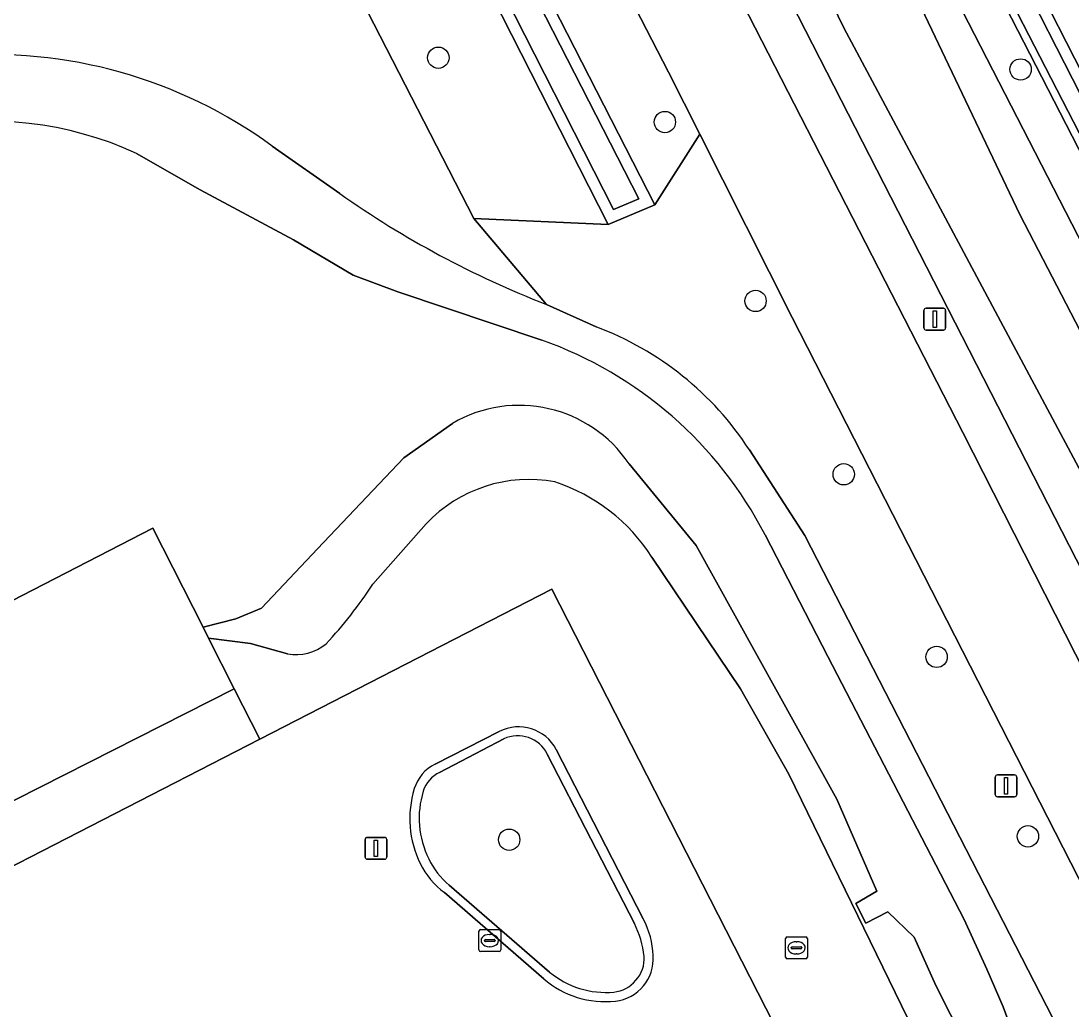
# Model space of a CAD drawing. Extents: x 158835 to 160077, y 386387 to 387778.
# Drawn here: x 159317.79 to 159365.89, y 387392.4 to 387437.68 of the extents above; entities that cross this region are included whole.
import ezdxf

# ---------------------------------------------------------------- set-up
doc = ezdxf.new("R2010")
doc.units = 0
for name, color, linetype in [('IMGEO_Berm_groen', 7, 'Continuous'), ('IMGEO_Boom', 7, 'Continuous'), ('IMGEO_Fietspad_gesloten', 7, 'Continuous'), ('IMGEO_Groenvoorziening', 7, 'Continuous'), ('IMGEO_Haag', 7, 'Continuous'), ('IMGEO_Hek', 7, 'Continuous'), ('IMGEO_Kolk', 7, 'Continuous'), ('IMGEO_Lichtmast', 7, 'Continuous'), ('IMGEO_Meer_plas_ven_vijver', 7, 'Continuous'), ('IMGEO_Muur', 7, 'Continuous'), ('IMGEO_Oever', 7, 'Continuous'), ('IMGEO_Rioolput', 7, 'Continuous'), ('IMGEO_Voetpad_op_trap', 7, 'Continuous'), ('IMGEO_Voetpad_open', 7, 'Continuous'), ('IMGEO_Waterloop', 7, 'Continuous')]:
    doc.layers.add(name, color=color, linetype=linetype)

msp = doc.modelspace()

# ---------------------------------------------------------------- linework, layer by layer
at = {"layer": 'IMGEO_Berm_groen'}
for points in [[(159329.737, 387479.621), (159360.931, 387418.842), (159385.799, 387369.924), (159385.949, 387369.64), (159385.972, 387369.596), (159391.483, 387372.373), (159391.429, 387372.468), (159392.47, 387372.996), (159395.673, 387374.62), (159340.944, 387481.015), (159340.205, 387482.451), (159427.607, 387527.602), (159430.221, 387528.939), (159464.435, 387546.438), (159461.771, 387551.782), (159386.53, 387513.074), (159369.52, 387504.347), (159361.28, 387500), (159349.955, 387494.013), (159336.154, 387484.934), (159338.654, 387486.251), (159364.753, 387500), (159367.223, 387501.301), (159460.249, 387548.308)], [(159461.976, 387545.691), (159372.919, 387500), (159340.235, 387483.231), (159339.987, 387483.104), (159338.919, 387482.291), (159338.252, 387481.676), (159339.469, 387479.786), (159339.506, 387479.774), (159385.369, 387390.571)], [(159379.182, 387387.557), (159341.645, 387460.848), (159331.81, 387480.051)], [(159323.356, 387475.223), (159333.124, 387456.041), (159346.821, 387429.272), (159348.881, 387432.496), (159347.448, 387435.342), (159336.573, 387456.427), (159324.915, 387479.303), (159319.729, 387476.764), (159319.564, 387473.269), (159318.922, 387466.795), (159323.071, 387458.719), (159338.523, 387428.646), (159344.685, 387428.371), (159333.614, 387450.127)]]:
    msp.add_lwpolyline(points, dxfattribs=at)
at = {"layer": 'IMGEO_Boom'}
for centre in [(159336.904, 387436.004), (159363.576, 387435.465), (159347.281, 387433.059), (159351.434, 387424.867), (159355.477, 387416.93), (159359.731, 387408.572), (159340.149, 387400.199), (159363.91, 387400.354)]:
    msp.add_circle(centre, 0.489, dxfattribs=at)
at = {"layer": 'IMGEO_Fietspad_gesloten'}
for points in [[(159428.282, 387286.772), (159391.016, 387359.944), (159390.825, 387360.319), (159389.328, 387363.259), (159385.972, 387369.596), (159385.949, 387369.64), (159385.799, 387369.924), (159360.931, 387418.842), (159329.737, 387479.621)], [(159324.915, 387479.303), (159336.573, 387456.427), (159347.448, 387435.342), (159348.881, 387432.496), (159353.107, 387424.11), (159366.234, 387398.455), (159375.439, 387380.729), (159377.517, 387376.707), (159379.032, 387373.775), (159380.575, 387370.788), (159382.104, 387367.728), (159384.981, 387361.968), (159416.567, 387300.188)]]:
    msp.add_lwpolyline(points, dxfattribs=at)
at = {"layer": 'IMGEO_Groenvoorziening'}
for points in [[(159430.221, 387528.939), (159427.607, 387527.602), (159340.205, 387482.451), (159340.944, 387481.015), (159395.673, 387374.62), (159398.243, 387375.923), (159398.178, 387376.051), (159395.923, 387374.884), (159395.654, 387375.421), (159393.496, 387379.729), (159341.337, 387480.909), (159340.7, 387482.286), (159371.792, 387498.281), (159394.835, 387509.951), (159428.108, 387527.137), (159427.976, 387527.408), (159429.314, 387528.092), (159446.763, 387493.302), (159447.542, 387493.687), (159445.802, 387497.431), (159441.37, 387506.416), (159436.88, 387515.519), (159434.254, 387520.843), (159431.978, 387525.431)], [(159342.28, 387481.383), (159341.337, 387480.909), (159393.496, 387379.729), (159394.059, 387380.009)]]:
    msp.add_lwpolyline(points, close=True, dxfattribs=at)
for points in [[(159341.866, 387424.702), (159338.523, 387428.646), (159323.071, 387458.719), (159318.922, 387466.795), (159318.906, 387466.64), (159317.736, 387459.436)], [(159357.157, 387382.243), (159359.233, 387383.315), (159363.52, 387375.171), (159371.545, 387379.183), (159371.736, 387378.832), (159375.439, 387380.729), (159366.234, 387398.455), (159353.107, 387424.11), (159348.881, 387432.496), (159346.821, 387429.272), (159344.685, 387428.371), (159338.523, 387428.646), (159341.866, 387424.702), (159344.128, 387423.682)], [(159329.298, 387431.957), (159332.394, 387429.783)], [(159351.156, 387418.046), (159353.692, 387414.123), (159365.051, 387392.021)], [(159336.352, 387414.663), (159333.901, 387411.895)], [(159352.959, 387403.206), (159350.748, 387407.113), (159346.688, 387413.143)], [(159329.997, 387408.714), (159328.301, 387409.19), (159326.378, 387409.43), (159327.553, 387407.113), (159328.725, 387404.801), (159342.104, 387411.667), (159354.448, 387387.523), (159356.998, 387382.559)], [(159339.9, 387404.814), (159336.962, 387403.277)], [(159345.885, 387396.364), (159341.896, 387404.12)], [(159359.554, 387389.669), (159352.959, 387403.206)], [(159337.405, 387398.115), (159342.001, 387394.141)]]:
    msp.add_lwpolyline(points, dxfattribs=at)
for centre, radius, start, end in [((159316.435, 387414.33), 21.821, 53.8811, 94.7559), ((159357.898, 387465.958), 44.261, 234.8155, 248.7642), ((159339.105, 387410.218), 14.371, 33.0058, 69.5395), ((159341.044, 387410.253), 6.439, 79.2639, 136.7695), ((159339.64, 387408.619), 8.375, 32.6985, 71.8932), ((159316.677, 387423.186), 20.595, 317.1003, 326.7524), ((159330.388, 387410.861), 2.182, 259.6751, 309.0831), ((159340.546, 387403.455), 1.505, 26.2285, 115.4269), ((159337.503, 387402.049), 1.342, 113.7781, 163.9825), ((159340.172, 387401.184), 4.148, 162.671, 206.577), ((159339.762, 387400.918), 3.662, 205.7275, 229.9374), ((159341.872, 387394.373), 4.48, 6.1523, 26.3885), ((159345.002, 387394.708), 1.332, 315.0045, 6.2699), ((159344.569, 387397.2), 3.994, 229.9856, 275.2886), ((159344.838, 387394.612), 1.392, 274.0756, 322.5938)]:
    msp.add_arc(centre, radius, start, end, dxfattribs=at)
at = {"layer": 'IMGEO_Haag'}
msp.add_lwpolyline([(159431.978, 387525.431), (159430.221, 387528.939), (159427.607, 387527.602), (159340.205, 387482.451), (159340.944, 387481.015), (159395.673, 387374.62), (159398.243, 387375.923), (159398.178, 387376.051), (159395.923, 387374.884), (159395.654, 387375.421), (159393.496, 387379.729), (159341.337, 387480.909), (159340.7, 387482.286), (159371.792, 387498.281), (159394.835, 387509.951), (159428.108, 387527.137), (159427.976, 387527.408), (159429.314, 387528.092), (159446.763, 387493.302), (159447.542, 387493.687), (159445.802, 387497.431), (159441.37, 387506.416), (159436.88, 387515.519), (159434.254, 387520.843)], close=True, dxfattribs=at)
at = {"layer": 'IMGEO_Hek'}
for points in [[(159341.337, 387480.909), (159393.496, 387379.729)], [(159338.523, 387428.646), (159323.071, 387458.719)]]:
    msp.add_lwpolyline(points, dxfattribs=at)
at = {"layer": 'IMGEO_Kolk'}
for p, q in [((159338.76, 387395.155), (159338.76, 387396.007)), ((159338.835, 387396.081), (159339.687, 387396.081)), ((159339.248, 387395.861), (159339.273, 387395.861)), ((159339.761, 387396.007), (159339.761, 387395.155)), ((159339.019, 387395.575), (159339.019, 387395.587)), ((159339.457, 387395.538), (159339.059, 387395.538)), ((159339.062, 387395.624), (159339.46, 387395.624)), ((159339.271, 387395.301), (159339.246, 387395.301)), ((159339.503, 387395.587), (159339.503, 387395.575)), ((159339.687, 387395.081), (159338.835, 387395.081))]:
    msp.add_line(p, q, dxfattribs=at)
for points in [[(159338.76, 387395.155), (159338.76, 387396.007)], [(159338.835, 387396.081), (159339.687, 387396.081)], [(159339.761, 387396.007), (159339.761, 387395.155)], [(159339.687, 387395.081), (159338.835, 387395.081)]]:
    msp.add_lwpolyline(points, dxfattribs=at)
for centre, radius, start, end in [((159338.837, 387396.005), 0.0765, 91.552, 178.448), ((159338.837, 387396.005), 0.0765, 91.552, 178.448), ((159339.685, 387396.005), 0.0765, 1.552, 88.448), ((159339.685, 387396.005), 0.0765, 1.552, 88.448), ((159339.059, 387395.584), 0.0403, 85.8775, 175.7526), ((159339.056, 387395.574), 0.0366, 178.938, 274.7102), ((159339.46, 387395.581), 0.043, 264.8664, 352.4533), ((159339.464, 387395.586), 0.0386, 1.7309, 96.639), ((159338.837, 387395.157), 0.0765, 181.552, 268.448), ((159338.837, 387395.157), 0.0765, 181.552, 268.448), ((159339.685, 387395.157), 0.0765, 271.552, 358.448), ((159339.685, 387395.157), 0.0765, 271.552, 358.448)]:
    msp.add_arc(centre, radius, start, end, dxfattribs=at)
for centre, major_axis, ratio, start_param, end_param in [((159339.247, 387395.581), (-0.387, 0.002), 0.722429, 4.712389, 7.853982), ((159339.272, 387395.581), (-0.39, 0.002), 0.717154, 1.570796, 4.712389)]:
    msp.add_ellipse(centre, major_axis=major_axis, ratio=ratio, start_param=start_param, end_param=end_param, dxfattribs=at)
at = {"layer": 'IMGEO_Lichtmast'}
for p, q in [((159359.248, 387424.533), (159360.038, 387424.533)), ((159360.038, 387424.533), (159359.248, 387424.533)), ((159359.148, 387423.633), (159359.148, 387424.433)), ((159359.148, 387424.433), (159359.148, 387423.633)), ((159360.138, 387424.433), (159360.138, 387423.633)), ((159360.138, 387423.633), (159360.138, 387424.433)), ((159360.038, 387423.533), (159359.248, 387423.533)), ((159359.248, 387423.533), (159360.038, 387423.533)), ((159362.413, 387402.267), (159362.413, 387403.067)), ((159362.413, 387403.067), (159362.413, 387402.267)), ((159362.513, 387403.167), (159363.303, 387403.167)), ((159363.303, 387403.167), (159362.513, 387403.167)), ((159363.403, 387403.067), (159363.403, 387402.267)), ((159363.403, 387402.267), (159363.403, 387403.067)), ((159363.303, 387402.167), (159362.513, 387402.167)), ((159362.513, 387402.167), (159363.303, 387402.167)), ((159333.55, 387399.407), (159333.55, 387400.207)), ((159333.55, 387400.207), (159333.55, 387399.407)), ((159333.65, 387400.307), (159334.44, 387400.307)), ((159334.44, 387400.307), (159333.65, 387400.307)), ((159334.54, 387400.207), (159334.54, 387399.407)), ((159334.54, 387399.407), (159334.54, 387400.207)), ((159334.44, 387399.307), (159333.65, 387399.307)), ((159333.65, 387399.307), (159334.44, 387399.307))]:
    msp.add_line(p, q, dxfattribs=at)
for points in [[(159359.568, 387424.408), (159359.718, 387424.408), (159359.718, 387423.658), (159359.568, 387423.658), (159359.568, 387424.408)], [(159362.833, 387403.042), (159362.983, 387403.042), (159362.983, 387402.292), (159362.833, 387402.292), (159362.833, 387403.042)], [(159333.97, 387400.182), (159334.12, 387400.182), (159334.12, 387399.432), (159333.97, 387399.432), (159333.97, 387400.182)]]:
    msp.add_lwpolyline(points, dxfattribs=at)
for centre, start, end in [((159359.248, 387424.433), 90, 180), ((159359.248, 387424.433), 90, 180), ((159360.038, 387424.433), 0, 90), ((159360.038, 387424.433), 360, 90), ((159359.248, 387423.633), 180, 270), ((159359.248, 387423.633), 180, 270), ((159360.038, 387423.633), 270, 0), ((159360.038, 387423.633), 270, 0), ((159362.513, 387403.067), 90, 180), ((159362.513, 387403.067), 90, 180), ((159363.303, 387403.067), 0, 90), ((159363.303, 387403.067), 360, 90), ((159362.513, 387402.267), 180, 270), ((159362.513, 387402.267), 180, 270), ((159363.303, 387402.267), 270, 0), ((159363.303, 387402.267), 270, 0), ((159333.65, 387400.207), 90, 180), ((159333.65, 387400.207), 90, 180), ((159334.44, 387400.207), 0, 90), ((159334.44, 387400.207), 360, 90), ((159333.65, 387399.407), 180, 270), ((159333.65, 387399.407), 180, 270), ((159334.44, 387399.407), 270, 0), ((159334.44, 387399.407), 270, 0)]:
    msp.add_arc(centre, 0.1, start, end, dxfattribs=at)
at = {"layer": 'IMGEO_Meer_plas_ven_vijver'}
for points in [[(159341.645, 387423.072), (159335.054, 387425.289), (159333, 387426.049), (159330.269, 387427.671), (159325.998, 387429.95), (159323.082, 387431.614)], [(159309.385, 387407.038), (159323.824, 387414.468), (159326.126, 387409.927), (159327.631, 387410.31), (159328.801, 387410.803), (159331.368, 387413.513), (159335.331, 387417.681), (159337.548, 387419.263)], [(159345.639, 387417.415), (159348.719, 387413.677), (159355.166, 387402.055), (159356.987, 387397.846), (159356.024, 387397.283), (159356.486, 387396.378), (159357.492, 387396.898), (159358.707, 387395.73), (159359.69, 387393.518), (159361.039, 387390.862), (159361.192, 387390.532), (159361.923, 387388.843), (159363.469, 387389.527), (159362.792, 387391.087), (159362.954, 387391.166), (159363.115, 387391.435), (159363.102, 387391.682), (159362.771, 387392.55), (159362.037, 387394.278), (159360.992, 387396.539), (159354.746, 387408.595), (159351.871, 387414.16)]]:
    msp.add_lwpolyline(points, dxfattribs=at)
for centre, radius, start, end in [((159316.401, 387417.253), 15.839, 65.0506, 138.376), ((159335.512, 387405.711), 18.412, 27.3135, 70.542), ((159340.603, 387414.003), 6.083, 34.121, 120.1474)]:
    msp.add_arc(centre, radius, start, end, dxfattribs=at)
at = {"layer": 'IMGEO_Muur'}
for points in [[(159339.698, 387405.158), (159336.752, 387403.662)], [(159336.962, 387403.277), (159339.9, 387404.814)], [(159346.292, 387396.571), (159342.308, 387404.331)], [(159341.896, 387404.12), (159345.885, 387396.364)], [(159342.001, 387394.141), (159337.405, 387398.115)], [(159337.189, 387397.775), (159341.73, 387393.833)], [(159356.987, 387397.846), (159356.024, 387397.283), (159356.486, 387396.378), (159357.492, 387396.898)]]:
    msp.add_lwpolyline(points, dxfattribs=at)
for centre, radius, start, end in [((159340.578, 387403.404), 1.962, 28.1807, 116.6568), ((159340.546, 387403.455), 1.505, 26.2285, 115.4269), ((159337.643, 387401.942), 1.937, 117.402, 162.1207), ((159337.503, 387402.049), 1.342, 113.7781, 163.9825), ((159340.287, 387401.169), 4.69, 163.0481, 206.0864), ((159340.172, 387401.184), 4.148, 162.671, 206.577), ((159339.349, 387400.716), 3.649, 206.1642, 233.7004), ((159339.762, 387400.918), 3.662, 205.7275, 229.9374), ((159341.872, 387394.373), 4.48, 6.1523, 26.3885), ((159342.946, 387394.77), 3.8, 1.8426, 28.292), ((159344.806, 387394.743), 1.943, 276.2199, 4.4022), ((159345.002, 387394.708), 1.332, 315.0045, 6.2699), ((159344.541, 387397.078), 4.294, 229.0973, 276.3594), ((159344.569, 387397.2), 3.994, 229.9856, 275.2886), ((159344.838, 387394.612), 1.392, 274.0756, 322.5938)]:
    msp.add_arc(centre, radius, start, end, dxfattribs=at)
at = {"layer": 'IMGEO_Oever'}
for points in [[(159385.369, 387390.571), (159339.506, 387479.774), (159339.469, 387479.786), (159338.252, 387481.676)], [(159331.81, 387480.051), (159341.645, 387460.848), (159379.182, 387387.557)], [(159337.641, 387480.228), (159339.633, 387476.47), (159353.596, 387449.694), (159363.534, 387428.831), (159375.238, 387406.285), (159383.657, 387389.571), (159380.906, 387388.174), (159371.501, 387407.394), (159355.485, 387437.373), (159342.261, 387464.581), (159333.719, 387480.063)], [(159321.033, 387474.786), (159321.031, 387472.703), (159321.768, 387471.536), (159322.717, 387469.985), (159333.614, 387450.127), (159344.685, 387428.371), (159346.821, 387429.272), (159333.124, 387456.041), (159323.356, 387475.223)], [(159332.649, 387455.798), (159346.084, 387429.541), (159344.935, 387429.056), (159334.086, 387450.377), (159323.179, 387470.253), (159322.221, 387471.818), (159321.565, 387472.857), (159321.567, 387474.715)], [(159332.394, 387429.783), (159329.298, 387431.957)], [(159323.082, 387431.614), (159325.998, 387429.95), (159330.269, 387427.671), (159333, 387426.049), (159335.054, 387425.289), (159341.645, 387423.072)], [(159344.128, 387423.682), (159341.866, 387424.702)], [(159337.548, 387419.263), (159335.331, 387417.681), (159331.368, 387413.513), (159328.801, 387410.803), (159327.631, 387410.31), (159326.126, 387409.927), (159326.378, 387409.43), (159328.301, 387409.19), (159329.997, 387408.714)], [(159365.051, 387392.021), (159353.692, 387414.123), (159351.156, 387418.046)], [(159351.871, 387414.16), (159354.746, 387408.595), (159360.992, 387396.539), (159362.037, 387394.278), (159362.771, 387392.55), (159363.102, 387391.682), (159363.115, 387391.435), (159362.954, 387391.166), (159362.792, 387391.087), (159363.469, 387389.527), (159361.923, 387388.843), (159361.192, 387390.532), (159361.039, 387390.862), (159359.69, 387393.518), (159358.707, 387395.73), (159357.492, 387396.898), (159356.486, 387396.378), (159356.024, 387397.283), (159356.987, 387397.846), (159355.166, 387402.055), (159348.719, 387413.677), (159345.639, 387417.415)], [(159333.901, 387411.895), (159336.352, 387414.663)], [(159346.688, 387413.143), (159350.748, 387407.113), (159352.959, 387403.206), (159359.554, 387389.669)]]:
    msp.add_lwpolyline(points, dxfattribs=at)
for centre, radius, start, end in [((159316.435, 387414.33), 21.821, 53.8811, 94.7559), ((159316.401, 387417.253), 15.839, 65.0506, 138.376), ((159357.898, 387465.958), 44.261, 234.8155, 248.7642), ((159339.105, 387410.218), 14.371, 33.0058, 69.5395), ((159335.512, 387405.711), 18.412, 27.3135, 70.542), ((159340.603, 387414.003), 6.083, 34.121, 120.1474), ((159341.044, 387410.253), 6.439, 79.2639, 136.7695), ((159339.64, 387408.619), 8.375, 32.6985, 71.8932), ((159316.677, 387423.186), 20.595, 317.1003, 326.7524), ((159330.388, 387410.861), 2.182, 259.6751, 309.0831)]:
    msp.add_arc(centre, radius, start, end, dxfattribs=at)
at = {"layer": 'IMGEO_Rioolput'}
for p, q in [((159352.811, 387394.825), (159352.811, 387395.677)), ((159352.886, 387395.751), (159353.738, 387395.751)), ((159353.812, 387395.677), (159353.812, 387394.825)), ((159353.07, 387395.245), (159353.07, 387395.257)), ((159353.508, 387395.208), (159353.11, 387395.208)), ((159353.113, 387395.294), (159353.511, 387395.294)), ((159353.299, 387395.531), (159353.324, 387395.531)), ((159353.554, 387395.257), (159353.554, 387395.245)), ((159353.738, 387394.751), (159352.886, 387394.751)), ((159353.322, 387394.971), (159353.297, 387394.971))]:
    msp.add_line(p, q, dxfattribs=at)
for points in [[(159352.811, 387394.825), (159352.811, 387395.677)], [(159352.886, 387395.751), (159353.738, 387395.751)], [(159353.812, 387395.677), (159353.812, 387394.825)], [(159353.738, 387394.751), (159352.886, 387394.751)]]:
    msp.add_lwpolyline(points, dxfattribs=at)
for centre, radius, start, end in [((159352.888, 387395.675), 0.0765, 91.552, 178.448), ((159352.888, 387395.675), 0.0765, 91.552, 178.448), ((159353.736, 387395.675), 0.0765, 1.552, 88.448), ((159353.736, 387395.675), 0.0765, 1.552, 88.448), ((159353.11, 387395.254), 0.0403, 85.8775, 175.7526), ((159353.107, 387395.244), 0.0366, 178.938, 274.7102), ((159353.511, 387395.251), 0.043, 264.8664, 352.4533), ((159353.515, 387395.256), 0.0386, 1.7309, 96.639), ((159352.888, 387394.827), 0.0765, 181.552, 268.448), ((159352.888, 387394.827), 0.0765, 181.552, 268.448), ((159353.736, 387394.827), 0.0765, 271.552, 358.448), ((159353.736, 387394.827), 0.0765, 271.552, 358.448)]:
    msp.add_arc(centre, radius, start, end, dxfattribs=at)
for centre, major_axis, ratio, start_param, end_param in [((159353.298, 387395.251), (-0.387, 0.002), 0.722429, 4.712389, 7.853982), ((159353.323, 387395.251), (-0.39, 0.002), 0.717154, 1.570796, 4.712389)]:
    msp.add_ellipse(centre, major_axis=major_axis, ratio=ratio, start_param=start_param, end_param=end_param, dxfattribs=at)
at = {"layer": 'IMGEO_Voetpad_op_trap'}
msp.add_lwpolyline([(159327.553, 387407.113), (159313.113, 387399.791), (159314.335, 387397.415), (159328.725, 387404.801)], close=True, dxfattribs=at)
at = {"layer": 'IMGEO_Voetpad_open'}
for points in [[(159396.747, 387381.301), (159388.71, 387397.065), (159387.979, 387398.473), (159379.988, 387414.148), (159379.239, 387415.645), (159371.193, 387431.374), (159370.482, 387432.782), (159362.471, 387448.457), (159361.724, 387449.859), (159353.705, 387465.575), (159353, 387466.991), (159344.958, 387482.728), (159342.738, 387481.613), (159394.525, 387380.233)], [(159342.104, 387411.667), (159328.725, 387404.801), (159314.335, 387397.415), (159299.244, 387389.67), (159302.358, 387383.765), (159317.449, 387391.492), (159323.05, 387380.554), (159324.943, 387376.856), (159326.002, 387377.465), (159326.913, 387377.989), (159335.141, 387361.922)], [(159354.448, 387387.523), (159342.104, 387411.667)], [(159336.752, 387403.662), (159339.698, 387405.158)], [(159342.308, 387404.331), (159346.292, 387396.571)], [(159341.73, 387393.833), (159337.189, 387397.775)]]:
    msp.add_lwpolyline(points, dxfattribs=at)
for points in [[(159394.059, 387380.009), (159394.525, 387380.233), (159342.738, 387481.613), (159342.28, 387481.383)], [(159327.553, 387407.113), (159326.378, 387409.43), (159326.126, 387409.927), (159323.824, 387414.468), (159309.385, 387407.038), (159311.146, 387403.615), (159311.251, 387403.411), (159313.113, 387399.791)]]:
    msp.add_lwpolyline(points, close=True, dxfattribs=at)
for centre, radius, start, end in [((159340.578, 387403.404), 1.962, 28.1807, 116.6568), ((159337.643, 387401.942), 1.937, 117.402, 162.1207), ((159340.287, 387401.169), 4.69, 163.0481, 206.0864), ((159339.349, 387400.716), 3.649, 206.1642, 233.7004), ((159342.946, 387394.77), 3.8, 1.8426, 28.292), ((159344.806, 387394.743), 1.943, 276.2199, 4.4022), ((159344.541, 387397.078), 4.294, 229.0973, 276.3594)]:
    msp.add_arc(centre, radius, start, end, dxfattribs=at)
at = {"layer": 'IMGEO_Waterloop'}
for points in [[(159333.719, 387480.063), (159342.261, 387464.581), (159355.485, 387437.373), (159371.501, 387407.394), (159380.906, 387388.174), (159383.657, 387389.571), (159375.238, 387406.285), (159363.534, 387428.831), (159353.596, 387449.694), (159339.633, 387476.47), (159337.641, 387480.228)], [(159321.567, 387474.715), (159321.565, 387472.857), (159322.221, 387471.818), (159323.179, 387470.253), (159334.086, 387450.377), (159344.935, 387429.056), (159346.084, 387429.541), (159332.649, 387455.798)]]:
    msp.add_lwpolyline(points, dxfattribs=at)

doc.saveas('drawing.dxf')
